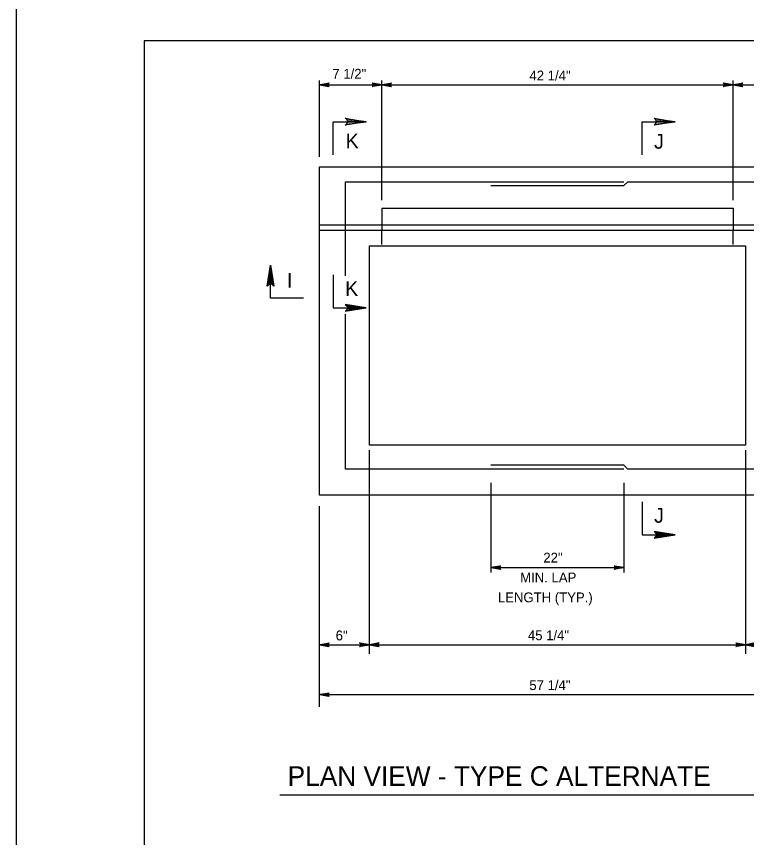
# Model space of a CAD drawing. Extents: x 2087776 to 2104538, y 970919 to 982612.
# Drawn here: x 2090535 to 2091267, y 972020 to 972844 of the extents above; entities that cross this region are included whole.
import ezdxf

# ---------------------------------------------------------------- set-up
doc = ezdxf.new("R2010")
doc.units = 0
doc.layers.add('1', color=7, linetype='Continuous')
doc.layers.add('PLT-BNDY', color=7, linetype='Continuous')

msp = doc.modelspace()

# ---------------------------------------------------------------- linework, layer by layer
at = {"layer": '1'}
for p, q in [((2090838.81, 972702.76), (2090838.81, 972779.29)), ((2090838.81, 972775.04), (2091315.9, 972775.04)), ((2090901.31, 972659.33), (2090901.31, 972779.29)), ((2091253.4, 972659.33), (2091253.4, 972779.29)), ((2090838.81, 972363.74), (2090838.81, 972692.91)), ((2090838.81, 972692.91), (2091315.89, 972692.91)), ((2090864.85, 972677.91), (2091144.02, 972677.91)), ((2090864.85, 972583.67), (2090864.85, 972677.91)), ((2091144.02, 972673.91), (2091148.02, 972677.91)), ((2091148.02, 972677.91), (2091289.85, 972677.91)), ((2091010.68, 972673.91), (2091144.02, 972673.91)), ((2090901.31, 972651.24), (2091253.4, 972651.24)), ((2090901.31, 972651.24), (2090901.31, 972629.36)), ((2091253.4, 972651.24), (2091253.4, 972629.36)), ((2090838.81, 972634.57), (2091315.89, 972634.57)), ((2090838.81, 972629.36), (2091315.89, 972629.36)), ((2090901.31, 972614.78), (2090901.31, 972629.36)), ((2091253.4, 972614.78), (2091253.4, 972629.36)), ((2090888.81, 972413.74), (2090888.81, 972613.74)), ((2090888.81, 972613.74), (2091265.89, 972613.74)), ((2091265.89, 972613.74), (2091265.89, 972413.74)), ((2090864.85, 972389.78), (2090864.85, 972544.97)), ((2091265.89, 972413.74), (2090888.81, 972413.74)), ((2090888.81, 972204.48), (2090888.81, 972408.94)), ((2091265.89, 972408.94), (2091265.89, 972204.48)), ((2091144.02, 972389.78), (2090864.85, 972389.78)), ((2091144.02, 972393.78), (2091010.68, 972393.78)), ((2091144.02, 972393.78), (2091148.02, 972389.78)), ((2091289.85, 972389.78), (2091148.02, 972389.78)), ((2091010.68, 972375.99), (2091010.68, 972286.23)), ((2091144.02, 972375.99), (2091144.02, 972286.23)), ((2091315.89, 972363.74), (2090838.81, 972363.74)), ((2090838.81, 972151.58), (2090838.81, 972352.56)), ((2091010.68, 972291.05), (2091144.02, 972291.05)), ((2090838.81, 972213.74), (2091315.89, 972213.74)), ((2090838.81, 972163.74), (2091315.89, 972163.74)), ((2090799.13, 972063.33), (2091348.8, 972063.33))]:
    msp.add_line(p, q, dxfattribs=at)
for points in [[(2093241.55, 970968.55), (2093241.55, 972818.94), (2090662.81, 972818.94), (2090662.81, 970968.55), (2093241.55, 970968.55), (2093241.55, 971055.03), (2092585.39, 971055.03), (2092585.39, 971267.23), (2093241.55, 971267.23), (2093241.55, 971362.25), (2092585.39, 971362.25), (2092585.39, 970968.55), (2092843.92, 970968.55), (2092843.92, 971055.03), (2092843.92, 970968.55), (2093096.55, 970968.55), (2093096.55, 971055.03), (2093096.55, 971014.62), (2093241.55, 971014.62)], [(2090838.81, 972775.04), (2090848.6, 972776.88), (2090848.22, 972776.62), (2090847.84, 972776.36), (2090847.65, 972776.03), (2090847.45, 972775.7), (2090847.4, 972775.37), (2090847.34, 972775.04), (2090847.4, 972774.72), (2090847.45, 972774.39), (2090847.65, 972774.06), (2090847.84, 972773.73), (2090848.22, 972773.47), (2090848.6, 972773.21), (2090838.81, 972775.04), (2090848.22, 972773.47), (2090847.84, 972773.73), (2090838.81, 972775.04), (2090847.65, 972774.06), (2090847.45, 972774.39), (2090838.81, 972775.04), (2090847.4, 972774.72), (2090847.34, 972775.04), (2090838.81, 972775.04), (2090847.4, 972775.37), (2090847.45, 972775.7), (2090838.81, 972775.04), (2090847.65, 972776.03), (2090847.84, 972776.36), (2090838.81, 972775.04), (2090848.22, 972776.62)], [(2090901.31, 972775.04), (2090891.53, 972773.21), (2090891.9, 972773.47), (2090892.28, 972773.73), (2090892.47, 972774.06), (2090892.67, 972774.39), (2090892.72, 972774.72), (2090892.78, 972775.04), (2090892.72, 972775.37), (2090892.67, 972775.7), (2090892.47, 972776.03), (2090892.28, 972776.36), (2090891.9, 972776.62), (2090891.53, 972776.88), (2090901.31, 972775.04), (2090891.9, 972776.62), (2090892.28, 972776.36), (2090901.31, 972775.04), (2090892.47, 972776.03), (2090892.67, 972775.7), (2090901.31, 972775.04), (2090892.72, 972775.37), (2090892.78, 972775.04), (2090901.31, 972775.04), (2090892.72, 972774.72), (2090892.67, 972774.39), (2090901.31, 972775.04), (2090892.47, 972774.06), (2090892.28, 972773.73), (2090901.31, 972775.04), (2090891.9, 972773.47)], [(2090901.31, 972775.04), (2090911.1, 972776.88), (2090910.72, 972776.62), (2090910.34, 972776.36), (2090910.15, 972776.03), (2090909.95, 972775.7), (2090909.9, 972775.37), (2090909.84, 972775.04), (2090909.9, 972774.72), (2090909.95, 972774.39), (2090910.15, 972774.06), (2090910.34, 972773.73), (2090910.72, 972773.47), (2090911.1, 972773.21), (2090901.31, 972775.04), (2090910.72, 972773.47), (2090910.34, 972773.73), (2090901.31, 972775.04), (2090910.15, 972774.06), (2090909.95, 972774.39), (2090901.31, 972775.04), (2090909.9, 972774.72), (2090909.84, 972775.04), (2090901.31, 972775.04), (2090909.9, 972775.37), (2090909.95, 972775.7), (2090901.31, 972775.04), (2090910.15, 972776.03), (2090910.34, 972776.36), (2090901.31, 972775.04), (2090910.72, 972776.62)], [(2091253.4, 972775.04), (2091243.62, 972773.21), (2091243.99, 972773.47), (2091244.37, 972773.73), (2091244.56, 972774.06), (2091244.76, 972774.39), (2091244.81, 972774.72), (2091244.87, 972775.04), (2091244.81, 972775.37), (2091244.76, 972775.7), (2091244.56, 972776.03), (2091244.37, 972776.36), (2091243.99, 972776.62), (2091243.62, 972776.88), (2091253.4, 972775.04), (2091243.99, 972776.62), (2091244.37, 972776.36), (2091253.4, 972775.04), (2091244.56, 972776.03), (2091244.76, 972775.7), (2091253.4, 972775.04), (2091244.81, 972775.37), (2091244.87, 972775.04), (2091253.4, 972775.04), (2091244.81, 972774.72), (2091244.76, 972774.39), (2091253.4, 972775.04), (2091244.56, 972774.06), (2091244.37, 972773.73), (2091253.4, 972775.04), (2091243.99, 972773.47)], [(2091253.4, 972775.04), (2091263.19, 972776.88), (2091262.81, 972776.62), (2091262.43, 972776.36), (2091262.24, 972776.03), (2091262.04, 972775.7), (2091261.99, 972775.37), (2091261.93, 972775.04), (2091261.99, 972774.72), (2091262.04, 972774.39), (2091262.24, 972774.06), (2091262.43, 972773.73), (2091262.81, 972773.47), (2091263.19, 972773.21), (2091253.4, 972775.04), (2091262.81, 972773.47), (2091262.43, 972773.73), (2091253.4, 972775.04), (2091262.24, 972774.06), (2091262.04, 972774.39), (2091253.4, 972775.04), (2091261.99, 972774.72), (2091261.93, 972775.04), (2091253.4, 972775.04), (2091261.99, 972775.37), (2091262.04, 972775.7), (2091253.4, 972775.04), (2091262.24, 972776.03), (2091262.43, 972776.36), (2091253.4, 972775.04), (2091262.81, 972776.62)], [(2090865.67, 972740.53), (2090866.42, 972739.08), (2090885.69, 972738.02), (2090865.67, 972740.53), (2090864.65, 972741.41), (2090885.69, 972738.02), (2090866.43, 972737.06), (2090865.73, 972735.63), (2090885.69, 972738.02), (2090864.65, 972734.67), (2090865.73, 972735.63)], [(2091175.36, 972740.53), (2091176.12, 972739.08), (2091195.39, 972738.02), (2091175.36, 972740.53), (2091174.34, 972741.41), (2091195.39, 972738.02), (2091176.13, 972737.06), (2091175.43, 972735.63), (2091195.39, 972738.02), (2091174.34, 972734.67), (2091175.43, 972735.63)], [(2090852.62, 972704.95), (2090852.62, 972738.02), (2090885.69, 972738.02)], [(2091162.32, 972704.95), (2091162.32, 972738.02), (2091195.39, 972738.02)], [(2090787.1, 972574.34), (2090788.54, 972575.09), (2090789.61, 972594.36), (2090787.1, 972574.34), (2090786.22, 972573.32), (2090789.61, 972594.36), (2090790.56, 972575.1), (2090792, 972574.4), (2090789.61, 972594.36), (2090792.95, 972573.32), (2090792, 972574.4)], [(2090822.68, 972561.29), (2090789.61, 972561.29), (2090789.61, 972594.36)], [(2090852.62, 972584.48), (2090852.62, 972551.41), (2090885.69, 972551.41)], [(2090865.67, 972548.9), (2090866.42, 972550.35), (2090885.69, 972551.41), (2090865.67, 972548.9), (2090864.65, 972548.02), (2090885.69, 972551.41), (2090866.43, 972552.37), (2090865.73, 972553.8), (2090885.69, 972551.41), (2090864.65, 972554.76), (2090865.73, 972553.8)], [(2091162.32, 972357.03), (2091162.32, 972323.96), (2091195.39, 972323.96)], [(2091175.36, 972321.45), (2091176.12, 972322.9), (2091195.39, 972323.96), (2091175.36, 972321.45), (2091174.34, 972320.57), (2091195.39, 972323.96), (2091176.13, 972324.92), (2091175.43, 972326.35), (2091195.39, 972323.96), (2091174.34, 972327.31), (2091175.43, 972326.35)], [(2091010.68, 972291.05), (2091020.47, 972292.89), (2091020.09, 972292.63), (2091019.71, 972292.36), (2091019.52, 972292.04), (2091019.32, 972291.71), (2091019.27, 972291.38), (2091019.21, 972291.05), (2091019.27, 972290.72), (2091019.32, 972290.4), (2091019.52, 972290.07), (2091019.71, 972289.74), (2091020.09, 972289.48), (2091020.47, 972289.22), (2091010.68, 972291.05), (2091020.09, 972289.48), (2091019.71, 972289.74), (2091010.68, 972291.05), (2091019.52, 972290.07), (2091019.32, 972290.4), (2091010.68, 972291.05), (2091019.27, 972290.72), (2091019.21, 972291.05), (2091010.68, 972291.05), (2091019.27, 972291.38), (2091019.32, 972291.71), (2091010.68, 972291.05), (2091019.52, 972292.04), (2091019.71, 972292.36), (2091010.68, 972291.05), (2091020.09, 972292.63)], [(2091144.02, 972291.05), (2091134.24, 972289.22), (2091134.61, 972289.48), (2091134.99, 972289.74), (2091135.18, 972290.07), (2091135.38, 972290.4), (2091135.43, 972290.72), (2091135.49, 972291.05), (2091135.43, 972291.38), (2091135.38, 972291.71), (2091135.18, 972292.04), (2091134.99, 972292.36), (2091134.61, 972292.63), (2091134.24, 972292.89), (2091144.02, 972291.05), (2091134.61, 972292.63), (2091134.99, 972292.36), (2091144.02, 972291.05), (2091135.18, 972292.04), (2091135.38, 972291.71), (2091144.02, 972291.05), (2091135.43, 972291.38), (2091135.49, 972291.05), (2091144.02, 972291.05), (2091135.43, 972290.72), (2091135.38, 972290.4), (2091144.02, 972291.05), (2091135.18, 972290.07), (2091134.99, 972289.74), (2091144.02, 972291.05), (2091134.61, 972289.48)], [(2090838.81, 972213.74), (2090848.6, 972215.57), (2090848.22, 972215.31), (2090847.84, 972215.05), (2090847.65, 972214.72), (2090847.45, 972214.39), (2090847.4, 972214.06), (2090847.34, 972213.74), (2090847.4, 972213.41), (2090847.45, 972213.08), (2090847.65, 972212.75), (2090847.84, 972212.42), (2090848.22, 972212.16), (2090848.6, 972211.9), (2090838.81, 972213.74), (2090848.22, 972212.16), (2090847.84, 972212.42), (2090838.81, 972213.74), (2090847.65, 972212.75), (2090847.45, 972213.08), (2090838.81, 972213.74), (2090847.4, 972213.41), (2090847.34, 972213.74), (2090838.81, 972213.74), (2090847.4, 972214.06), (2090847.45, 972214.39), (2090838.81, 972213.74), (2090847.65, 972214.72), (2090847.84, 972215.05), (2090838.81, 972213.74), (2090848.22, 972215.31)], [(2090888.81, 972213.74), (2090879.03, 972211.9), (2090879.4, 972212.16), (2090879.78, 972212.42), (2090879.97, 972212.75), (2090880.17, 972213.08), (2090880.22, 972213.41), (2090880.28, 972213.74), (2090880.22, 972214.06), (2090880.17, 972214.39), (2090879.97, 972214.72), (2090879.78, 972215.05), (2090879.4, 972215.31), (2090879.03, 972215.57), (2090888.81, 972213.74), (2090879.4, 972215.31), (2090879.78, 972215.05), (2090888.81, 972213.74), (2090879.97, 972214.72), (2090880.17, 972214.39), (2090888.81, 972213.74), (2090880.22, 972214.06), (2090880.28, 972213.74), (2090888.81, 972213.74), (2090880.22, 972213.41), (2090880.17, 972213.08), (2090888.81, 972213.74), (2090879.97, 972212.75), (2090879.78, 972212.42), (2090888.81, 972213.74), (2090879.4, 972212.16)], [(2090888.81, 972213.74), (2090898.6, 972211.9), (2090898.22, 972212.16), (2090897.84, 972212.42), (2090897.65, 972212.75), (2090897.45, 972213.08), (2090897.4, 972213.41), (2090897.34, 972213.74), (2090897.4, 972214.06), (2090897.45, 972214.39), (2090897.65, 972214.72), (2090897.84, 972215.05), (2090898.22, 972215.31), (2090898.6, 972215.57), (2090888.81, 972213.74), (2090898.22, 972215.31), (2090897.84, 972215.05), (2090888.81, 972213.74), (2090897.65, 972214.72), (2090897.45, 972214.39), (2090888.81, 972213.74), (2090897.4, 972214.06), (2090897.34, 972213.74), (2090888.81, 972213.74), (2090897.4, 972213.41), (2090897.45, 972213.08), (2090888.81, 972213.74), (2090897.65, 972212.75), (2090897.84, 972212.42), (2090888.81, 972213.74), (2090898.22, 972212.16)], [(2091265.89, 972213.74), (2091256.11, 972211.9), (2091256.48, 972212.16), (2091256.86, 972212.42), (2091257.05, 972212.75), (2091257.25, 972213.08), (2091257.3, 972213.41), (2091257.36, 972213.74), (2091257.3, 972214.06), (2091257.25, 972214.39), (2091257.05, 972214.72), (2091256.86, 972215.05), (2091256.48, 972215.31), (2091256.11, 972215.57), (2091265.89, 972213.74), (2091256.48, 972215.31), (2091256.86, 972215.05), (2091265.89, 972213.74), (2091257.05, 972214.72), (2091257.25, 972214.39), (2091265.89, 972213.74), (2091257.3, 972214.06), (2091257.36, 972213.74), (2091265.89, 972213.74), (2091257.3, 972213.41), (2091257.25, 972213.08), (2091265.89, 972213.74), (2091257.05, 972212.75), (2091256.86, 972212.42), (2091265.89, 972213.74), (2091256.48, 972212.16)], [(2091275.68, 972215.57), (2091265.89, 972213.74), (2091275.3, 972215.31)], [(2091274.92, 972215.05), (2091265.89, 972213.74), (2091274.73, 972214.72)], [(2091274.53, 972214.39), (2091265.89, 972213.74), (2091274.48, 972214.06)], [(2091265.89, 972213.74), (2091275.68, 972211.9)], [(2091274.42, 972213.74), (2091265.89, 972213.74), (2091274.48, 972213.41)], [(2091274.53, 972213.08), (2091265.89, 972213.74), (2091274.73, 972212.75)], [(2091274.92, 972212.42), (2091265.89, 972213.74), (2091275.3, 972212.16)], [(2090838.81, 972163.74), (2090848.6, 972165.57), (2090848.22, 972165.31), (2090847.84, 972165.05), (2090847.65, 972164.72), (2090847.45, 972164.39), (2090847.4, 972164.06), (2090847.34, 972163.74), (2090847.4, 972163.41), (2090847.45, 972163.08), (2090847.65, 972162.75), (2090847.84, 972162.42), (2090848.22, 972162.16), (2090848.6, 972161.9), (2090838.81, 972163.74), (2090848.22, 972162.16), (2090847.84, 972162.42), (2090838.81, 972163.74), (2090847.65, 972162.75), (2090847.45, 972163.08), (2090838.81, 972163.74), (2090847.4, 972163.41), (2090847.34, 972163.74), (2090838.81, 972163.74), (2090847.4, 972164.06), (2090847.45, 972164.39), (2090838.81, 972163.74), (2090847.65, 972164.72), (2090847.84, 972165.05), (2090838.81, 972163.74), (2090848.22, 972165.31)]]:
    msp.add_lwpolyline(points, dxfattribs=at)
at = {"layer": 'PLT-BNDY'}
msp.add_lwpolyline([(2090534.86, 972868.16), (2093294.05, 972868.16), (2093294.05, 970919.34), (2090534.86, 970919.34)], close=True, dxfattribs=at)

# ---------------------------------------------------------------- texts
at = {"layer": '1'}
for s, p in [('7 1/2"', (2090851.64, 972781.13)), ('6"', (2090854.99, 972218.14))]:
    msp.add_text(s, height=9.843, rotation=360, dxfattribs=at).set_placement(p)
for s, height, p in [('42 1/4"', 9.843, (2091049.28, 972779.37)), ('K', 14.76, (2090864.98, 972711.4)), ('J', 14.76, (2091174.24, 972710.92)), ('I', 14.76, (2090806.11, 972571.71)), ('K', 14.76, (2090864.44, 972563.39)), ('J', 14.76, (2091174.24, 972336.06)), ('22"', 9.843, (2091063.22, 972296.15)), ('MIN. LAP', 9.843, (2091039.97, 972276.23)), ('LENGTH (TYP.)', 9.8425, (2091017.65, 972256.31)), ('45 1/4"', 9.843, (2091047.75, 972218.32)), ('57 1/4"', 9.843, (2091049.17, 972168.33)), ('PLAN VIEW - TYPE C ALTERNATE', 19.685, (2090806.79, 972072.28))]:
    msp.add_text(s, height=height, dxfattribs=at).set_placement(p)

doc.saveas('drawing.dxf')
